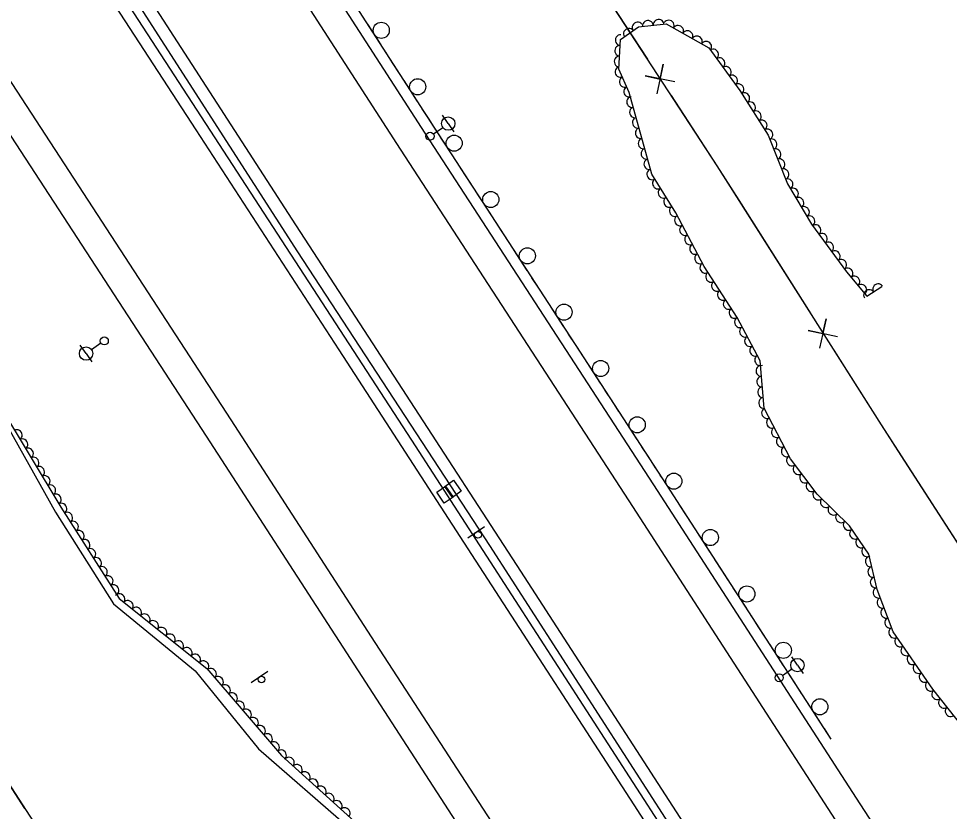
# Model space of a CAD drawing. Extents: x 1746719 to 1766531, y 631721 to 662391.
# Drawn here: x 1760622.6 to 1760969, y 640210.1 to 640505.1 of the extents above; entities that cross this region are included whole.
import ezdxf

# ---------------------------------------------------------------- set-up
doc = ezdxf.new("R2010")
doc.units = 0
for name, color, linetype in [('SURVEY - AERIAL SURVEY - Photo Control - Points - Elevations', 7, 'Continuous'), ('SURVEY - AERIAL SURVEY - Photo Control - Points - Locators', 7, 'Continuous'), ('SURVEY - AERIAL SURVEY - Photo Control - Points - Numbers', 7, 'Continuous'), ('SURVEY - AERIAL SURVEY - Photo Control with Text', 7, 'Continuous'), ('SURVEY - CENTERLINE - Existing Roads - Development', 7, 'Continuous'), ('SURVEY - CENTERLINE - Existing Roads Curve Text', 7, 'Continuous'), ('SURVEY - CENTERLINE - Preliminary Curve Text', 7, 'Continuous'), ('SURVEY - CONTROL - Grid', 7, 'Continuous')]:
    doc.layers.add(name, color=color, linetype=linetype)

msp = doc.modelspace()

# ---------------------------------------------------------------- linework, layer by layer
at = {"layer": 'SURVEY - AERIAL SURVEY - Photo Control - Points - Elevations'}
for points in [[(1761196.4, 639810.64), (1761146.73, 639886.96), (1761080.18, 639989.67), (1761013.55, 640093.35), (1760935.82, 640212.96), (1760859, 640331.61), (1760773.89, 640462.5), (1760694.04, 640586.22), (1760626.17, 640690.93), (1760539.47, 640824.63), (1760468.8, 640933.89), (1760453.88, 640957.11)], [(1761187.18, 639804.64), (1761137.51, 639880.97), (1761070.94, 639983.7), (1761004.31, 640087.38), (1760926.59, 640206.97), (1760849.77, 640325.63), (1760764.66, 640456.52), (1760684.8, 640580.25), (1760616.94, 640684.94), (1760530.24, 640818.65), (1760459.56, 640927.93), (1760444.62, 640951.16)], [(1761146.95, 639778.46), (1761097.25, 639854.83), (1761030.61, 639957.68), (1760963.99, 640061.33), (1760886.32, 640180.85), (1760809.51, 640299.5), (1760724.37, 640430.42), (1760644.5, 640554.18), (1760576.67, 640658.83), (1760489.95, 640792.56), (1760419.21, 640901.92), (1760404.24, 640925.21)], [(1760393.74, 640918.4), (1760441.13, 640845.23), (1760507.05, 640743.21), (1760565.58, 640652.81), (1760626.82, 640558.41), (1760688.54, 640463.7), (1760741.79, 640381.9), (1760794.12, 640301.16), (1760851.62, 640212.52), (1760925.86, 640097.46), (1760981.18, 640012.09), (1761038.81, 639922.4), (1761095.32, 639835.55), (1761136.33, 639771.93)], [(1760353.45, 640892.31), (1760400.83, 640819.16), (1760466.75, 640717.14), (1760525.3, 640626.7), (1760586.58, 640532.24), (1760648.32, 640437.5), (1760701.54, 640355.75), (1760753.85, 640275.04), (1760811.32, 640186.45), (1760885.27, 640071.83)], [(1760344.22, 640886.33), (1760391.59, 640813.18), (1760457.51, 640711.17), (1760516.07, 640620.72), (1760577.36, 640526.24), (1760639.11, 640431.5), (1760692.31, 640349.76), (1760744.62, 640269.06), (1760802.09, 640180.47), (1760875.81, 640066.21)]]:
    msp.add_lwpolyline(points, dxfattribs=at)
at = {"layer": 'SURVEY - AERIAL SURVEY - Photo Control - Points - Locators'}
msp.add_lwpolyline([(1760614.52, 640359.96), (1760636.25, 640321.42), (1760657.91, 640287.3), (1760688.22, 640262.43), (1760711.85, 640233.44), (1760745.53, 640204.1), (1760771.81, 640158.51), (1760773.14, 640136.25), (1760787.39, 640104.21), (1760810.57, 640067.6), (1760837.02, 640023.24), (1760859.56, 639985.18), (1760893.82, 639941.94), (1760920.2, 639910.59)], dxfattribs=at)
at = {"layer": 'SURVEY - AERIAL SURVEY - Photo Control - Points - Numbers'}
for points in [[(1761140.67, 639773.85), (1761073.58, 639878.26), (1760990.71, 640006.56), (1760880.55, 640175.62), (1760768.9, 640348.2), (1760647.19, 640535.4), (1760552.29, 640681.96), (1760459.27, 640825.92), (1760396.33, 640923.21)], [(1760398.55, 640924.9), (1760464.19, 640823.64), (1760557.54, 640679.57), (1760643.46, 640547.14), (1760726.42, 640418.31), (1760797.81, 640309.01), (1760889.3, 640167.21), (1760984.42, 640021.34), (1761065.75, 639894.94), (1761143.02, 639775.73)], [(1760925.05, 640236.95), (1760862.35, 640333.79), (1760777.25, 640464.67), (1760697.4, 640588.39), (1760623.82, 640701.9)], [(1760757.5, 640495.27), (1760752.51, 640503)], [(1760761.78, 640488.64), (1760759.23, 640492.58)], [(1760764.33, 640484.69), (1760761.78, 640488.64)], [(1760771.05, 640474.27), (1760766.07, 640482)], [(1760775.34, 640467.63), (1760772.79, 640471.58)], [(1760777.89, 640463.68), (1760777.25, 640464.68), (1760775.34, 640467.63)], [(1760784.65, 640453.29), (1760779.64, 640461)], [(1760788.96, 640446.66), (1760786.4, 640450.6)], [(1760791.52, 640442.72), (1760788.96, 640446.66)], [(1760798.28, 640432.33), (1760793.26, 640440.04)], [(1760802.59, 640425.71), (1760800.02, 640429.65)], [(1760805.15, 640421.77), (1760802.59, 640425.71)], [(1760811.91, 640411.37), (1760806.89, 640419.08)], [(1760816.22, 640404.75), (1760813.65, 640408.69)], [(1760818.78, 640400.81), (1760816.22, 640404.75)], [(1760825.54, 640390.41), (1760820.52, 640398.12)], [(1760829.84, 640383.79), (1760827.28, 640387.73)], [(1760832.41, 640379.85), (1760829.84, 640383.79)], [(1760839.17, 640369.45), (1760834.15, 640377.17)], [(1760843.47, 640362.83), (1760840.91, 640366.77)], [(1760846.03, 640358.89), (1760843.47, 640362.83)], [(1760852.79, 640348.49), (1760847.78, 640356.21)], [(1760857.1, 640341.87), (1760854.54, 640345.81)], [(1760859.66, 640337.93), (1760857.1, 640341.87)], [(1760866.41, 640327.53), (1760862.35, 640333.79), (1760861.41, 640335.25)], [(1760870.7, 640320.9), (1760868.15, 640324.84)], [(1760873.26, 640316.95), (1760870.7, 640320.9)], [(1760880, 640306.54), (1760875, 640314.27)], [(1760884.29, 640299.91), (1760881.74, 640303.86)], [(1760886.84, 640295.96), (1760884.29, 640299.91)], [(1760893.58, 640285.56), (1760888.58, 640293.28)], [(1760897.88, 640278.93), (1760895.32, 640282.87)], [(1760900.43, 640274.98), (1760897.88, 640278.93)], [(1760907.17, 640264.57), (1760902.17, 640272.29)], [(1760911.47, 640257.94), (1760908.91, 640261.89)], [(1760914.02, 640253.99), (1760911.47, 640257.94)], [(1760920.76, 640243.59), (1760915.76, 640251.31)], [(1760925.05, 640236.95), (1760922.5, 640240.9)]]:
    msp.add_lwpolyline(points, dxfattribs=at)
for centre, start, end in [((1760757.55, 640500.73), 326.107, 326.093), ((1760771.11, 640479.72), 326.107, 326.093), ((1760784.68, 640458.74), 326.3025, 326.2885), ((1760798.31, 640437.78), 326.3025, 326.2885), ((1760811.94, 640416.82), 326.3025, 326.2885), ((1760825.57, 640395.87), 326.3025, 326.2885), ((1760839.2, 640374.91), 326.3025, 326.2885), ((1760852.82, 640353.95), 326.3025, 326.2885), ((1760866.45, 640332.98), 326.1903, 326.1763), ((1760880.04, 640312), 326.1903, 326.1763), ((1760893.63, 640291.01), 326.1903, 326.1763), ((1760907.21, 640270.03), 326.1903, 326.1763), ((1760920.8, 640249.04), 326.1903, 326.1763)]:
    msp.add_arc(centre, 3, start, end, dxfattribs=at)
at = {"layer": 'SURVEY - AERIAL SURVEY - Photo Control with Text'}
for points in [[(1760974.27, 640241.25), (1760962.84, 640255.61), (1760948.12, 640276.95), (1760942.11, 640292.66), (1760939.01, 640305.8), (1760931.83, 640316.31), (1760919.85, 640328.2), (1760909.82, 640341.28), (1760900.08, 640360.16), (1760898.6, 640377.74), (1760889.99, 640393.92), (1760877.73, 640412.86), (1760867.15, 640432.77), (1760858.27, 640447.19), (1760849.85, 640477.58), (1760846.01, 640486.31), (1760846.58, 640497.33), (1760853.25, 640502.09), (1760863.56, 640503.19), (1760879.43, 640494.21), (1760890.96, 640478.32), (1760901.59, 640461.69), (1760908.78, 640443.6), (1760917.68, 640428.6), (1760930.71, 640410.93), (1760938.32, 640401.83), (1760943.93, 640405.45)], [(1760615.3, 640361.22), (1760638.23, 640323.35), (1760659.99, 640289.27), (1760692.62, 640263.25), (1760720.41, 640230.88), (1760752.63, 640201.71), (1760777.47, 640157.41), (1760782.07, 640123.94), (1760807.82, 640080.96), (1760846.27, 640015.51), (1760866.54, 639982.2), (1760911.44, 639926.31), (1760936.78, 639889.91), (1760969.28, 639837.95), (1760970.25, 639825.6), (1760985.06, 639803.91), (1760992.67, 639786.95), (1760999.45, 639778.75), (1761010.48, 639773.5), (1761029.44, 639745.28), (1761049.95, 639709.8)]]:
    msp.add_lwpolyline(points, dxfattribs=at)
for centre, major_axis in [((1760852.91, 640501.85), (1.63, 1.16)), ((1760856.82, 640502.47), (1.99, 0.21)), ((1760860.79, 640502.9), (1.99, 0.21)), ((1760864.62, 640502.59), (1.74, -0.99)), ((1760868.1, 640500.62), (1.74, -0.99)), ((1760846.57, 640497.11), (0.1, 2)), ((1760849.66, 640499.52), (1.63, 1.16)), ((1760871.58, 640498.65), (1.74, -0.99)), ((1760875.06, 640496.68), (1.74, -0.99)), ((1760878.54, 640494.71), (1.74, -0.99)), ((1760846.36, 640493.11), (0.1, 2)), ((1760881.18, 640491.8), (1.17, -1.62)), ((1760846.16, 640489.12), (0.1, 2)), ((1760883.53, 640488.56), (1.17, -1.62)), ((1760846.49, 640485.22), (-0.8, 1.83)), ((1760885.88, 640485.32), (1.17, -1.62)), ((1760848.1, 640481.56), (-0.8, 1.83)), ((1760888.23, 640482.08), (1.17, -1.62)), ((1760849.71, 640477.9), (-0.8, 1.83)), ((1760890.57, 640478.85), (1.17, -1.62)), ((1760850.82, 640474.06), (-0.53, 1.93)), ((1760892.76, 640475.5), (1.08, -1.69)), ((1760851.89, 640470.2), (-0.53, 1.93)), ((1760894.92, 640472.13), (1.08, -1.69)), ((1760852.96, 640466.35), (-0.53, 1.93)), ((1760897.07, 640468.76), (1.08, -1.69)), ((1760854.03, 640462.49), (-0.53, 1.93)), ((1760899.22, 640465.39), (1.08, -1.69)), ((1760901.38, 640462.02), (1.08, -1.69)), ((1760855.1, 640458.64), (-0.53, 1.93)), ((1760902.92, 640458.33), (0.74, -1.86)), ((1760856.16, 640454.78), (-0.53, 1.93)), ((1760904.4, 640454.62), (0.74, -1.86)), ((1760857.23, 640450.93), (-0.53, 1.93)), ((1760905.88, 640450.9), (0.74, -1.86)), ((1760858.33, 640447.09), (-1.05, 1.7)), ((1760907.36, 640447.18), (0.74, -1.86)), ((1760860.43, 640443.68), (-1.05, 1.7)), ((1760908.86, 640443.48), (1.02, -1.72)), ((1760862.52, 640440.28), (-1.05, 1.7)), ((1760910.9, 640440.04), (1.02, -1.72)), ((1760864.62, 640436.87), (-1.05, 1.7)), ((1760912.94, 640436.6), (1.02, -1.72)), ((1760866.72, 640433.46), (-1.05, 1.7)), ((1760914.98, 640433.16), (1.02, -1.72)), ((1760868.64, 640429.96), (-0.94, 1.77)), ((1760917.02, 640429.72), (1.02, -1.72)), ((1760870.52, 640426.42), (-0.94, 1.77)), ((1760919.29, 640426.43), (1.19, -1.61)), ((1760872.4, 640422.89), (-0.94, 1.77)), ((1760921.66, 640423.21), (1.19, -1.61)), ((1760874.27, 640419.36), (-0.94, 1.77)), ((1760924.03, 640419.99), (1.19, -1.61)), ((1760876.15, 640415.83), (-0.94, 1.77)), ((1760926.41, 640416.77), (1.19, -1.61)), ((1760878.08, 640412.33), (-1.09, 1.68)), ((1760928.78, 640413.55), (1.19, -1.61)), ((1760931.19, 640410.36), (1.28, -1.53)), ((1760880.25, 640408.97), (-1.09, 1.68)), ((1760933.76, 640407.29), (1.28, -1.53)), ((1760882.42, 640405.61), (-1.09, 1.68)), ((1760936.32, 640404.22), (1.28, -1.53)), ((1760942.43, 640404.48), (1.68, 1.08)), ((1760884.6, 640402.25), (-1.09, 1.68)), ((1760939.07, 640402.32), (1.68, 1.08)), ((1760886.77, 640398.89), (-1.09, 1.68)), ((1760888.94, 640395.54), (-1.09, 1.68)), ((1760890.96, 640392.09), (-0.94, 1.77)), ((1760892.84, 640388.56), (-0.94, 1.77)), ((1760894.72, 640385.03), (-0.94, 1.77)), ((1760896.6, 640381.49), (-0.94, 1.77)), ((1760898.48, 640377.96), (-0.94, 1.77)), ((1760898.92, 640374.01), (-0.17, 1.99)), ((1760899.25, 640370.02), (-0.17, 1.99)), ((1760899.59, 640366.03), (-0.17, 1.99)), ((1760899.92, 640362.05), (-0.17, 1.99)), ((1760901.04, 640358.29), (-0.92, 1.78)), ((1760902.88, 640354.73), (-0.92, 1.78)), ((1760621.99, 640350.17), (1.04, -1.71)), ((1760904.71, 640351.18), (-0.92, 1.78)), ((1760624.06, 640346.75), (1.04, -1.71)), ((1760906.55, 640347.62), (-0.92, 1.78)), ((1760626.13, 640343.33), (1.04, -1.71)), ((1760908.38, 640344.07), (-0.92, 1.78)), ((1760628.2, 640339.91), (1.04, -1.71)), ((1760910.34, 640340.6), (-1.22, 1.59)), ((1760630.28, 640336.49), (1.04, -1.71)), ((1760912.78, 640337.42), (-1.22, 1.59)), ((1760632.35, 640333.06), (1.04, -1.71)), ((1760915.21, 640334.25), (-1.22, 1.59)), ((1760917.65, 640331.07), (-1.22, 1.59)), ((1760634.42, 640329.64), (1.04, -1.71)), ((1760920.12, 640327.93), (-1.42, 1.41)), ((1760636.49, 640326.22), (1.04, -1.71)), ((1760922.96, 640325.12), (-1.42, 1.41)), ((1760638.58, 640322.81), (1.08, -1.69)), ((1760925.79, 640322.3), (-1.42, 1.41)), ((1760640.73, 640319.44), (1.08, -1.69)), ((1760928.63, 640319.48), (-1.42, 1.41)), ((1760642.88, 640316.07), (1.08, -1.69)), ((1760931.47, 640316.66), (-1.42, 1.41)), ((1760645.04, 640312.69), (1.08, -1.69)), ((1760933.8, 640313.42), (-1.13, 1.65)), ((1760647.19, 640309.32), (1.08, -1.69)), ((1760936.06, 640310.12), (-1.13, 1.65)), ((1760938.31, 640306.81), (-1.13, 1.65)), ((1760649.34, 640305.95), (1.08, -1.69)), ((1760939.65, 640303.1), (-0.46, 1.95)), ((1760651.49, 640302.58), (1.08, -1.69)), ((1760653.65, 640299.21), (1.08, -1.69)), ((1760655.8, 640295.84), (1.08, -1.69)), ((1760940.56, 640299.21), (-0.46, 1.95)), ((1760657.95, 640292.47), (1.08, -1.69)), ((1760941.48, 640295.32), (-0.46, 1.95)), ((1760660.15, 640289.14), (1.56, -1.25)), ((1760942.57, 640291.47), (-0.71, 1.87)), ((1760663.28, 640286.65), (1.56, -1.25)), ((1760943.99, 640287.74), (-0.71, 1.87)), ((1760666.41, 640284.15), (1.56, -1.25)), ((1760945.42, 640284), (-0.71, 1.87)), ((1760669.54, 640281.66), (1.56, -1.25)), ((1760672.66, 640279.16), (1.56, -1.25)), ((1760946.85, 640280.27), (-0.71, 1.87)), ((1760675.79, 640276.67), (1.56, -1.25)), ((1760948.37, 640276.58), (-1.14, 1.65)), ((1760678.92, 640274.18), (1.56, -1.25)), ((1760682.05, 640271.68), (1.56, -1.25)), ((1760950.65, 640273.29), (-1.14, 1.65)), ((1760685.17, 640269.19), (1.56, -1.25)), ((1760952.92, 640269.99), (-1.14, 1.65)), ((1760688.3, 640266.69), (1.56, -1.25)), ((1760955.19, 640266.7), (-1.14, 1.65)), ((1760691.43, 640264.2), (1.56, -1.25)), ((1760694.23, 640261.37), (1.3, -1.52)), ((1760957.46, 640263.41), (-1.14, 1.65)), ((1760696.84, 640258.34), (1.3, -1.52)), ((1760959.73, 640260.12), (-1.14, 1.65)), ((1760699.44, 640255.3), (1.3, -1.52)), ((1760962, 640256.82), (-1.14, 1.65)), ((1760702.05, 640252.27), (1.3, -1.52)), ((1760964.41, 640253.63), (-1.25, 1.56)), ((1760704.66, 640249.23), (1.3, -1.52)), ((1760966.9, 640250.5), (-1.25, 1.56)), ((1760707.26, 640246.2), (1.3, -1.52)), ((1760969.39, 640247.37), (-1.25, 1.56)), ((1760709.87, 640243.16), (1.3, -1.52)), ((1760712.47, 640240.13), (1.3, -1.52)), ((1760715.08, 640237.09), (1.3, -1.52)), ((1760717.68, 640234.06), (1.3, -1.52)), ((1760720.29, 640231.02), (1.3, -1.52)), ((1760723.24, 640228.32), (1.48, -1.34)), ((1760726.2, 640225.64), (1.48, -1.34)), ((1760729.17, 640222.95), (1.48, -1.34)), ((1760732.13, 640220.27), (1.48, -1.34)), ((1760735.1, 640217.58), (1.48, -1.34)), ((1760738.07, 640214.9), (1.48, -1.34)), ((1760741.03, 640212.22), (1.48, -1.34)), ((1760744, 640209.53), (1.48, -1.34))]:
    msp.add_ellipse(centre, major_axis=major_axis, ratio=0.940188, start_param=0, end_param=3.141593, dxfattribs=at)
at = {"layer": 'SURVEY - CENTERLINE - Existing Roads - Development'}
for p, q in [((1760782.48, 640466.03), (1760780.35, 640469.11)), ((1760776.93, 640462.19), (1760780.42, 640464.61)), ((1760782.48, 640466.03), (1760784.61, 640462.95)), ((1760647.67, 640380.47), (1760645.53, 640383.56)), ((1760653.22, 640384.31), (1760649.72, 640381.89)), ((1760647.67, 640380.47), (1760649.8, 640377.39)), ((1760912.45, 640264.54), (1760910.32, 640267.62)), ((1760912.45, 640264.54), (1760914.59, 640261.46)), ((1760906.9, 640260.7), (1760910.4, 640263.12))]:
    msp.add_line(p, q, dxfattribs=at)
for centre, radius in [((1760782.48, 640466.03), 2.5), ((1760775.7, 640461.34), 1.5), ((1760654.45, 640385.17), 1.5), ((1760647.67, 640380.47), 2.5), ((1760912.45, 640264.54), 2.5), ((1760905.67, 640259.84), 1.5)]:
    msp.add_circle(centre, radius, dxfattribs=at)
at = {"layer": 'SURVEY - CENTERLINE - Existing Roads Curve Text'}
for points in [[(1760523.13, 641003.67), (1760556.48, 640952.68), (1760587.17, 640905.73), (1760622.62, 640852.72), (1760686.01, 640752.79), (1760748.96, 640654.51), (1760789.73, 640592.99), (1760831.97, 640527.72), (1760882.49, 640450.37), (1760943.59, 640353.92), (1761014.04, 640244.82), (1761096.19, 640117.07), (1761186.71, 639977.91), (1761265.97, 639858.91)], [(1760230.51, 640819.5), (1760345.86, 640644.08), (1760445.35, 640491.78), (1760535.04, 640345.21), (1760603.13, 640244.58), (1760729.8, 640049.09), (1760817.02, 639915.61)], [(1760829.32, 640531.83), (1760831.97, 640527.72), (1760856.64, 640489.95)], [(1760866.79, 640481.53), (1760855.78, 640483.77), (1760861.31, 640482.61), (1760862.47, 640488.15), (1760860.09, 640477.16)], [(1760865.44, 640476.47), (1760882.49, 640450.37), (1760890.64, 640437.51)], [(1760890.64, 640437.51), (1760917.39, 640395.27)], [(1760927.43, 640386.71), (1760916.44, 640389.1), (1760921.96, 640387.87), (1760923.2, 640393.39), (1760920.67, 640382.43)], [(1760926.01, 640381.67), (1760943.59, 640353.92), (1760950.94, 640342.54)], [(1760950.94, 640342.54), (1760978.06, 640300.53)], [(1760597.42, 640253.03), (1760603.13, 640244.58), (1760624.77, 640211.18)]]:
    msp.add_lwpolyline(points, dxfattribs=at)
at = {"layer": 'SURVEY - CENTERLINE - Preliminary Curve Text'}
for p, q in [((1760784.26, 640330.12), (1760784.26, 640330.12)), ((1760781.25, 640327.97), (1760781.25, 640327.97))]:
    msp.add_line(p, q, dxfattribs=at)
for points in [[(1760781.19, 640331.04), (1760784.48, 640333.31), (1760787.32, 640329.2), (1760784.03, 640326.92), (1760781.19, 640331.04)], [(1760778.19, 640328.93), (1760781.51, 640331.17), (1760784.3, 640327.02), (1760780.99, 640324.78), (1760778.19, 640328.93)]]:
    msp.add_lwpolyline(points, dxfattribs=at)
at = {"layer": 'SURVEY - CONTROL - Grid'}
for p, q in [((1760789.75, 640311.88), (1760795.92, 640316.14)), ((1760709.16, 640258.04), (1760715.33, 640262.3))]:
    msp.add_line(p, q, dxfattribs=at)
for centre in [(1760793.55, 640313.02), (1760712.96, 640259.17)]:
    msp.add_circle(centre, 1.25, dxfattribs=at)

doc.saveas('drawing.dxf')
